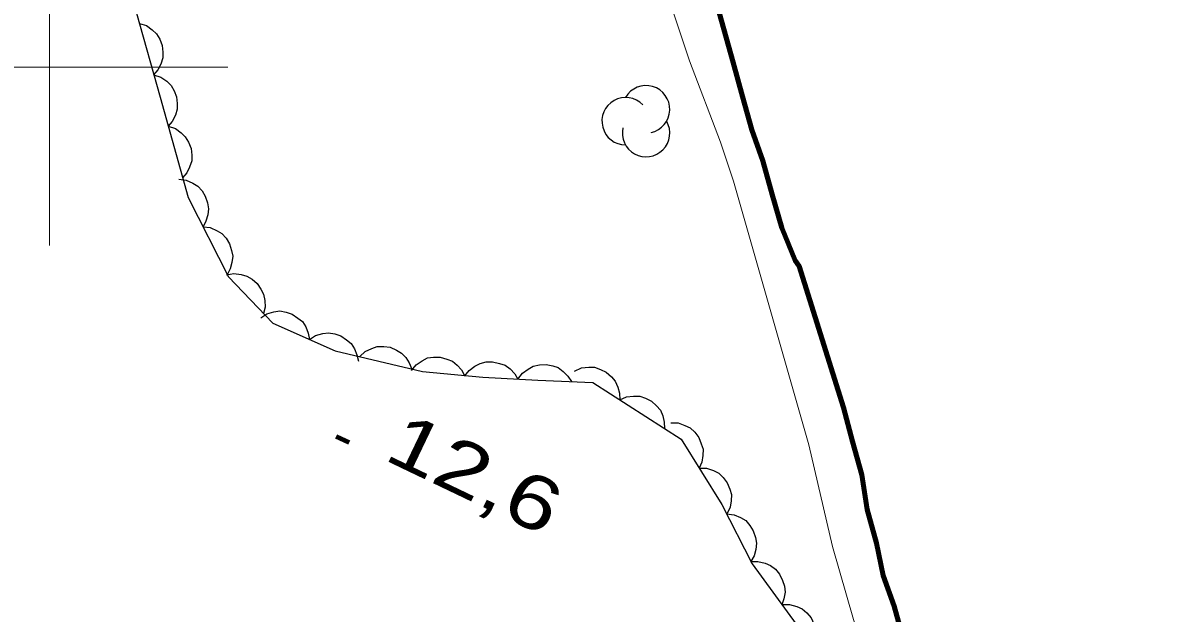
# Model space of a CAD drawing. Extents: x 355726 to 357533, y 5103782 to 5105258.
# Drawn here: x 356199.25 to 356231.33, y 5104984.68 to 5105001.25 of the extents above; entities that cross this region are included whole.
import ezdxf

# ---------------------------------------------------------------- set-up
doc = ezdxf.new("R2010")
doc.units = 0
doc.header["$LTSCALE"] = 0.6
for name, pattern in [('DASH_DOUBLE_DOT', [9.2, 5, -1.2, 0.3, -1.2, 0.3, -1.2]), ('DOT_DASHED', [7.7, 5, -1.2, 0.3, -1.2]), ('LONG_DASHED', [7.5, 6, -1.5])]:
    doc.linetypes.add(name, pattern=pattern)
for name, color, linetype, lineweight in [('2', 7, 'LONG_DASHED', 13), ('3', 7, 'Continuous', 140), ('4', 7, 'DASH_DOUBLE_DOT', 53), ('44', 7, 'Continuous', 25), ('61', 7, 'Continuous', 13)]:
    doc.layers.add(name, color=color, linetype=linetype, lineweight=lineweight)

msp = doc.modelspace()

# ---------------------------------------------------------------- linework, layer by layer
at = {"layer": '2', "linetype": 'Continuous'}
msp.add_lwpolyline([(356217.2, 5105002.49), (356217.97, 5105000.18), (356218.84, 5104997.9), (356219.2, 5104996.8), (356221.32, 5104989.4), (356221.98, 5104986.55)], dxfattribs=at)
at = {"layer": '2'}
msp.add_lwpolyline([(356221.98, 5104986.55), (356222.57, 5104984.5), (356223.88, 5104980.48), (356225.64, 5104973.74), (356227.44, 5104967.77), (356228.08, 5104966.61), (356229.82, 5104964.94), (356230.5, 5104964.56), (356231.49, 5104964.2)], dxfattribs=at)
at = {"layer": '3'}
msp.add_line((356208.05, 5104989.64), (356208.41, 5104989.47), dxfattribs=at)
at = {"layer": '4', "linetype": 'Continuous', "lineweight": 90}
for points in [[(356218.67, 5105002.01), (356218.93, 5105001.07)], [(356218.93, 5105001.07), (356219.19, 5105000.13), (356219.46, 5104999.18), (356219.72, 5104998.24), (356220.03, 5104997.37), (356220.29, 5104996.43), (356220.56, 5104995.49), (356220.94, 5104994.58), (356221.05, 5104994.42), (356222.29, 5104990.45), (356222.55, 5104989.5), (356222.81, 5104988.56), (356222.96, 5104987.59), (356223.22, 5104986.64), (356223.41, 5104985.74), (356223.72, 5104984.88), (356223.98, 5104983.93)]]:
    msp.add_lwpolyline(points, dxfattribs=at)
at = {"layer": '44', "linetype": 'DOT_DASHED'}
msp.add_lwpolyline([(356202.44, 5105001.52), (356203.1, 5104999.16), (356203.89, 5104996.34), (356205.02, 5104994.12), (356206.27, 5104992.82), (356208.02, 5104992.04), (356210.47, 5104991.46), (356212.16, 5104991.3), (356213.71, 5104991.22), (356215.25, 5104991.15), (356217.73, 5104989.56), (356218.88, 5104987.73), (356219.73, 5104986.06), (356220.96, 5104984.37)], dxfattribs=at)
at = {"layer": '44'}
for points in [[(356202.52, 5105001.23), (356202.72, 5105001.17), (356202.88, 5105001.05), (356203, 5105000.94), (356203.09, 5105000.79), (356203.16, 5105000.61), (356203.18, 5105000.42), (356203.18, 5105000.26), (356203.12, 5105000.09), (356203.04, 5104999.93), (356202.92, 5104999.79)], [(356202.92, 5104999.79), (356203.12, 5104999.72), (356203.29, 5104999.61), (356203.41, 5104999.49), (356203.5, 5104999.34), (356203.56, 5104999.17), (356203.58, 5104998.98), (356203.58, 5104998.82), (356203.53, 5104998.65), (356203.44, 5104998.48), (356203.33, 5104998.35)], [(356203.33, 5104998.35), (356203.53, 5104998.28), (356203.69, 5104998.16), (356203.81, 5104998.05), (356203.9, 5104997.9), (356203.97, 5104997.72), (356203.99, 5104997.53), (356203.99, 5104997.37), (356203.93, 5104997.2), (356203.85, 5104997.04), (356203.73, 5104996.9)], [(356203.63, 5104996.86), (356203.83, 5104996.83), (356204.02, 5104996.75), (356204.16, 5104996.66), (356204.28, 5104996.53), (356204.37, 5104996.38), (356204.43, 5104996.19), (356204.46, 5104996.03), (356204.44, 5104995.86), (356204.39, 5104995.68), (356204.31, 5104995.52)], [(356204.31, 5104995.52), (356204.51, 5104995.5), (356204.7, 5104995.41), (356204.84, 5104995.33), (356204.96, 5104995.2), (356205.05, 5104995.04), (356205.11, 5104994.86), (356205.14, 5104994.7), (356205.12, 5104994.52), (356205.07, 5104994.34), (356204.99, 5104994.19)], [(356204.97, 5104994.17), (356205.17, 5104994.21), (356205.38, 5104994.18), (356205.54, 5104994.14), (356205.69, 5104994.05), (356205.83, 5104993.93), (356205.93, 5104993.77), (356206.01, 5104993.63), (356206.04, 5104993.45), (356206.05, 5104993.27), (356206.01, 5104993.09)], [(356205.93, 5104992.97), (356206.1, 5104993.08), (356206.3, 5104993.14), (356206.46, 5104993.16), (356206.64, 5104993.13), (356206.81, 5104993.07), (356206.97, 5104992.96), (356207.1, 5104992.86), (356207.19, 5104992.71), (356207.26, 5104992.54), (356207.3, 5104992.36)], [(356207.3, 5104992.36), (356207.47, 5104992.47), (356207.67, 5104992.53), (356207.83, 5104992.55), (356208.01, 5104992.52), (356208.18, 5104992.46), (356208.34, 5104992.35), (356208.47, 5104992.25), (356208.56, 5104992.1), (356208.63, 5104991.93), (356208.67, 5104991.75)], [(356208.71, 5104991.88), (356208.86, 5104992.02), (356209.05, 5104992.11), (356209.2, 5104992.16), (356209.38, 5104992.16), (356209.56, 5104992.14), (356209.74, 5104992.06), (356209.88, 5104991.98), (356210, 5104991.85), (356210.1, 5104991.7), (356210.17, 5104991.53)], [(356210.16, 5104991.49), (356210.29, 5104991.65), (356210.46, 5104991.76), (356210.61, 5104991.84), (356210.78, 5104991.86), (356210.97, 5104991.86), (356211.15, 5104991.81), (356211.31, 5104991.75), (356211.44, 5104991.64), (356211.57, 5104991.51), (356211.65, 5104991.35)], [(356211.65, 5104991.33), (356211.78, 5104991.49), (356211.94, 5104991.61), (356212.09, 5104991.69), (356212.26, 5104991.73), (356212.44, 5104991.73), (356212.63, 5104991.69), (356212.79, 5104991.64), (356212.93, 5104991.54), (356213.06, 5104991.4), (356213.15, 5104991.25)], [(356213.15, 5104991.25), (356213.28, 5104991.41), (356213.44, 5104991.53), (356213.58, 5104991.61), (356213.76, 5104991.65), (356213.94, 5104991.66), (356214.13, 5104991.62), (356214.28, 5104991.57), (356214.42, 5104991.46), (356214.55, 5104991.33), (356214.65, 5104991.18)], [(356214.74, 5104991.47), (356214.94, 5104991.56), (356215.14, 5104991.58), (356215.3, 5104991.58), (356215.47, 5104991.52), (356215.63, 5104991.44), (356215.78, 5104991.31), (356215.88, 5104991.19), (356215.96, 5104991.02), (356216, 5104990.85), (356216.01, 5104990.67)], [(356216.01, 5104990.67), (356216.2, 5104990.75), (356216.4, 5104990.77), (356216.57, 5104990.77), (356216.73, 5104990.71), (356216.9, 5104990.63), (356217.04, 5104990.5), (356217.15, 5104990.38), (356217.22, 5104990.22), (356217.26, 5104990.04), (356217.27, 5104989.86)], [(356217.44, 5104990.02), (356217.65, 5104990.02), (356217.84, 5104989.95), (356217.99, 5104989.88), (356218.12, 5104989.76), (356218.23, 5104989.61), (356218.3, 5104989.43), (356218.35, 5104989.28), (356218.34, 5104989.1), (356218.31, 5104988.92), (356218.24, 5104988.75)], [(356218.24, 5104988.75), (356218.45, 5104988.75), (356218.64, 5104988.68), (356218.79, 5104988.61), (356218.91, 5104988.49), (356219.03, 5104988.34), (356219.1, 5104988.16), (356219.15, 5104988.01), (356219.14, 5104987.83), (356219.11, 5104987.65), (356219.03, 5104987.48)], [(356219.01, 5104987.47), (356219.22, 5104987.44), (356219.4, 5104987.36), (356219.55, 5104987.28), (356219.66, 5104987.14), (356219.76, 5104986.99), (356219.82, 5104986.8), (356219.85, 5104986.64), (356219.83, 5104986.47), (356219.78, 5104986.29), (356219.69, 5104986.13)], [(356219.68, 5104986.13), (356219.89, 5104986.13), (356220.09, 5104986.08), (356220.24, 5104986.02), (356220.38, 5104985.91), (356220.5, 5104985.77), (356220.58, 5104985.6), (356220.64, 5104985.44), (356220.65, 5104985.27), (356220.62, 5104985.08), (356220.56, 5104984.91)], [(356220.57, 5104984.92), (356220.78, 5104984.92), (356220.98, 5104984.87), (356221.13, 5104984.8), (356221.26, 5104984.69), (356221.38, 5104984.55), (356221.46, 5104984.38), (356221.52, 5104984.22), (356221.53, 5104984.05), (356221.5, 5104983.86), (356221.44, 5104983.69)]]:
    msp.add_lwpolyline(points, dxfattribs=at)
for centre, start, end in [((356216.748, 5104998.818), 282.2692, 149.7263), ((356216.175, 5104998.485), 44.1154, 269.804), ((356216.748, 5104998.152), 166.9369, 29.6212)]:
    msp.add_arc(centre, 0.666, start, end, dxfattribs=at)
at = {"layer": '61'}
for p, q in [((356200, 5104995), (356200, 5105005)), ((356195, 5105000), (356205, 5105000))]:
    msp.add_line(p, q, dxfattribs=at)

# ---------------------------------------------------------------- texts
at = {"layer": '3', "width": 1.3}
msp.add_text('12,6   ', height=1.5, rotation=334.423, dxfattribs=at).set_placement((356209.34, 5104989.01))

doc.saveas('drawing.dxf')
